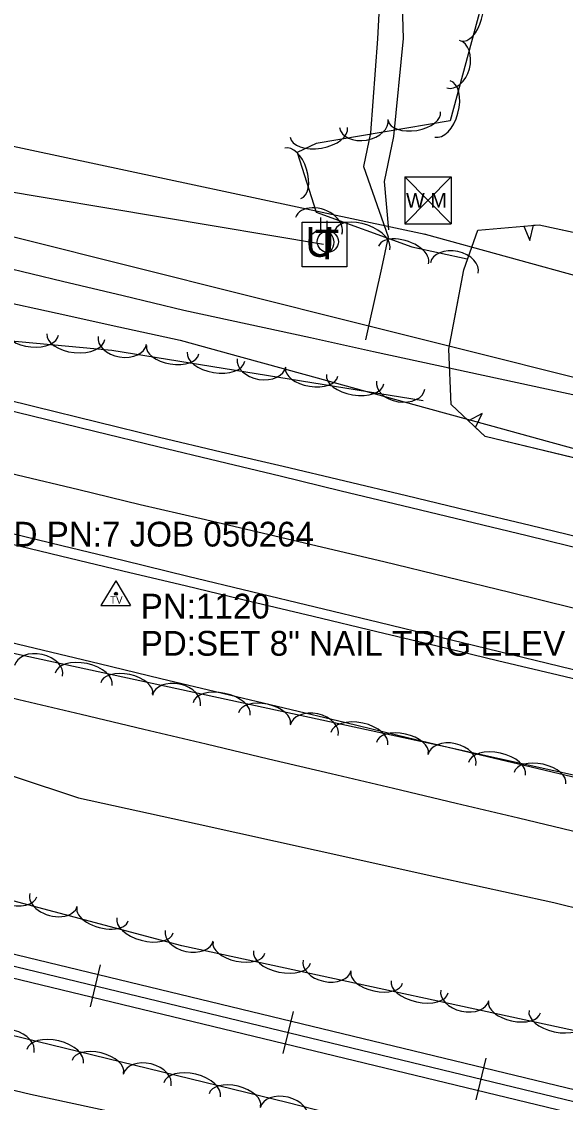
# Model space of a CAD drawing. Extents: x 1441650 to 1491889, y 345904 to 358319.
# Drawn here: x 1448718.2 to 1448827.8, y 353717.3 to 353935.4 of the extents above; entities that cross this region are included whole.
import ezdxf

# ---------------------------------------------------------------- set-up
doc = ezdxf.new("R2010")
doc.units = 0
for name, color, linetype in [('Default', 7, 'Continuous'), ('S_DITCHLINE', 7, 'Continuous'), ('S_EDGE_PAVEMENT', 7, 'Continuous'), ('S_PAVEMENT_CROWN', 7, 'Continuous'), ('S_PRIMARY_CTL_ANNOT', 7, 'Continuous'), ('S_RAILROAD', 7, 'Continuous'), ('S_SECONDARY_CTL', 7, 'Continuous'), ('S_SECONDARY_CTL_ANNOT', 7, 'Continuous'), ('S_SHOULDER', 7, 'Continuous'), ('S_STREAM', 7, 'Continuous'), ('S_TELEPHONE_UTILITIES', 7, 'Continuous'), ('S_TREE', 7, 'Continuous'), ('S_UNDERGROUND_CABLE', 7, 'Continuous'), ('S_UTILITY_POLE', 7, 'Continuous'), ('S_UTL_PT_SYM', 7, 'Continuous'), ('S_WATER_UTILITIES', 7, 'Continuous')]:
    doc.layers.add(name, color=color, linetype=linetype)

msp = doc.modelspace()

# ---------------------------------------------------------------- linework, layer by layer
at = {"layer": 'S_DITCHLINE'}
for points in [[(1448601.39, 353913.22), (1448614.3, 353910.07), (1448627.21, 353906.91), (1448640.12, 353903.76), (1448653.03, 353900.6), (1448665.27, 353897.67), (1448677.5, 353894.74), (1448689.73, 353891.81), (1448701.97, 353888.89), (1448714.2, 353885.96), (1448726.43, 353883.03), (1448738.67, 353880.1), (1448750.9, 353877.17), (1448763.66, 353874.4), (1448776.43, 353871.63), (1448789.19, 353868.85), (1448801.96, 353866.08), (1448814.72, 353863.31), (1448827.49, 353860.54), (1448840.25, 353857.76)], [(1448599.28, 353906.15), (1448612.25, 353902.84), (1448625.22, 353899.52), (1448638.19, 353896.21), (1448651.16, 353892.9), (1448663.53, 353890.17), (1448675.91, 353887.44), (1448688.29, 353884.72), (1448700.66, 353881.99), (1448713.04, 353879.26), (1448725.41, 353876.53), (1448737.79, 353873.81), (1448750.17, 353871.08), (1448762.63, 353867.65), (1448775.09, 353864.22), (1448787.55, 353860.79), (1448800.01, 353857.36), (1448812.47, 353853.93), (1448824.93, 353850.5), (1448837.39, 353847.07)], [(1448605.75, 353836.54), (1448618.23, 353833.55), (1448630.71, 353830.57), (1448643.6, 353827.48), (1448656.49, 353824.39), (1448669.38, 353821.3), (1448682.27, 353818.2), (1448695.16, 353815.11), (1448708.05, 353812.02), (1448720.94, 353808.93), (1448733.83, 353805.84), (1448746.27, 353802.86), (1448758.72, 353799.89), (1448771.16, 353796.91), (1448783.6, 353793.93), (1448796.04, 353790.95), (1448808.48, 353787.98), (1448820.92, 353785), (1448833.36, 353782.02)], [(1448602.81, 353817.94), (1448615.41, 353815.27), (1448628.02, 353812.59), (1448640.72, 353808.36), (1448653.43, 353804.13), (1448666.13, 353799.9), (1448678.83, 353795.68), (1448691.54, 353791.45), (1448704.24, 353787.22), (1448716.94, 353782.99), (1448729.65, 353778.76), (1448753.61, 353773.47), (1448777.57, 353768.18), (1448801.54, 353762.89), (1448825.5, 353757.6), (1448838.58, 353754.42)]]:
    msp.add_lwpolyline(points, dxfattribs=at)
at = {"layer": 'S_EDGE_PAVEMENT'}
for points in [[(1448593.43, 353886.63), (1448606.69, 353883.42), (1448619.95, 353880.21), (1448633.22, 353877), (1448646.48, 353873.79), (1448670.72, 353867.9), (1448694.95, 353862.01), (1448707.63, 353858.92), (1448720.32, 353855.83), (1448733, 353852.75), (1448745.68, 353849.66), (1448758, 353846.68), (1448770.33, 353843.71), (1448782.66, 353840.73), (1448794.98, 353837.76), (1448807.57, 353834.71), (1448820.15, 353831.67), (1448832.74, 353828.62)], [(1448601.52, 353859.9), (1448614.3, 353856.8), (1448627.09, 353853.7), (1448639.88, 353850.6), (1448652.09, 353847.64), (1448664.3, 353844.69), (1448676.5, 353841.74), (1448688.71, 353838.79), (1448701.26, 353835.74), (1448713.81, 353832.7), (1448726.35, 353829.66), (1448738.9, 353826.62), (1448751.74, 353823.51), (1448764.57, 353820.4), (1448777.41, 353817.28), (1448790.25, 353814.17), (1448802.41, 353811.22), (1448814.58, 353808.28), (1448826.74, 353805.33), (1448838.9, 353802.38)]]:
    msp.add_lwpolyline(points, dxfattribs=at)
at = {"layer": 'S_PAVEMENT_CROWN'}
msp.add_lwpolyline([(1448603.4, 353871.53), (1448616.62, 353868.29), (1448629.84, 353865.04), (1448643.07, 353861.8), (1448655.45, 353858.84), (1448667.82, 353855.87), (1448680.2, 353852.91), (1448692.58, 353849.95), (1448704.96, 353846.96), (1448717.34, 353843.96), (1448729.72, 353840.97), (1448742.09, 353837.97), (1448754.39, 353835.09), (1448766.68, 353832.21), (1448778.97, 353829.32), (1448791.26, 353826.44), (1448803.97, 353823.33), (1448816.68, 353820.23), (1448829.39, 353817.12)], dxfattribs=at)
at = {"layer": 'S_RAILROAD'}
for p, q in [((1448734.07, 353745.02), (1448732.03, 353736.59)), ((1448733.61, 353743.11), (1448733.6, 353743.08)), ((1448732.5, 353738.53), (1448732.52, 353738.63)), ((1448772.95, 353735.61), (1448770.91, 353727.18)), ((1448772.49, 353733.7), (1448772.48, 353733.67)), ((1448771.38, 353729.13), (1448771.4, 353729.23)), ((1448811.83, 353726.21), (1448809.79, 353717.78)), ((1448811.37, 353724.3), (1448811.36, 353724.26)), ((1448810.26, 353719.72), (1448810.29, 353719.82))]:
    msp.add_line(p, q, dxfattribs=at)
for points in [[(1448408.16, 353821.85), (1449173.97, 353636.57)], [(1448408.08, 353819.43), (1449173.41, 353634.26)], [(1448408, 353817.05), (1449172.86, 353631.99)], [(1448733.02, 353740.81), (1448733.05, 353740.81)], [(1448771.9, 353731.41), (1448771.93, 353731.4)], [(1448810.78, 353722), (1448810.81, 353721.99)]]:
    msp.add_lwpolyline(points, dxfattribs=at)
at = {"layer": 'S_SECONDARY_CTL'}
for p, q in [((1448737.22, 353822.54), (1448734.21, 353817.59)), ((1448737.22, 353822.54), (1448740.17, 353817.59)), ((1448734.21, 353817.59), (1448740.17, 353817.59))]:
    msp.add_line(p, q, dxfattribs=at)
for radius in [0.311, 0.183, 0.103]:
    msp.add_circle((1448737.22, 353819.93), radius, dxfattribs=at)
at = {"layer": 'S_SHOULDER'}
for points in [[(1448594.01, 353888.34), (1448607.21, 353885.17), (1448620.41, 353881.99), (1448633.61, 353878.82), (1448646.81, 353875.65), (1448659.04, 353872.71), (1448671.27, 353869.78), (1448683.5, 353866.85), (1448695.72, 353863.91), (1448708.29, 353860.82), (1448720.86, 353857.73), (1448733.43, 353854.64), (1448746, 353851.55), (1448758.46, 353848.6), (1448770.92, 353845.66), (1448783.38, 353842.71), (1448795.84, 353839.76), (1448808.29, 353836.76), (1448820.74, 353833.75), (1448833.19, 353830.75)], [(1448601.2, 353857.69), (1448613.96, 353854.66), (1448626.72, 353851.63), (1448639.48, 353848.6), (1448651.68, 353845.63), (1448663.88, 353842.66), (1448676.08, 353839.69), (1448688.28, 353836.72), (1448700.87, 353833.68), (1448713.46, 353830.64), (1448726.05, 353827.6), (1448738.64, 353824.56), (1448751.43, 353821.5), (1448764.22, 353818.44), (1448777.01, 353815.39), (1448789.8, 353812.33), (1448801.99, 353809.41), (1448814.19, 353806.49), (1448826.38, 353803.57), (1448838.57, 353800.65)]]:
    msp.add_lwpolyline(points, dxfattribs=at)
at = {"layer": 'S_STREAM'}
for points in [[(1448793.41, 354033.75), (1448792.51, 353998.45), (1448791.61, 353962.81), (1448789.97, 353931.89), (1448788.56, 353912.95), (1448787.13, 353906.13), (1448792.15, 353891.97), (1448790.79, 353885.67), (1448788.25, 353874.17), (1448787.58, 353871.17)], [(1448792.22, 353893.35), (1448791.41, 353903.13), (1448793.24, 353912.24), (1448795.18, 353931.99), (1448794.52, 353954.51), (1448796.44, 353992.49), (1448796.91, 354032.32)], [(1449074.36, 353635.88), (1449026.75, 353647.21), (1448982.61, 353658.88), (1448931.8, 353670.27), (1448860.47, 353686.79), (1448825.96, 353694.24), (1448786.38, 353701.85), (1448758.4, 353710.6), (1448719.99, 353718.9), (1448707.06, 353721.96), (1448678.85, 353729.17), (1448648.79, 353737.3), (1448625.2, 353742.4), (1448616.98, 353743.23), (1448606.5, 353741.28), (1448613.61, 353737.8), (1448644.75, 353729.21), (1448673.85, 353722.93), (1448709.04, 353710.3), (1448757.85, 353699.33), (1448810.81, 353680.13), (1448814.63, 353671.91), (1448815.55, 353654.18), (1448813.6, 353647.66)]]:
    msp.add_lwpolyline(points, dxfattribs=at)
at = {"layer": 'S_TELEPHONE_UTILITIES'}
msp.add_lwpolyline([(1448774.79, 353885.91), (1448774.79, 353894.91), (1448783.79, 353894.91), (1448783.79, 353885.91)], close=True, dxfattribs=at)
at = {"layer": 'S_TREE'}
for p, q in [((1448819.44, 353894.12), (1448820.65, 353891.22)), ((1448820.65, 353891.22), (1448821.4, 353894.29)), ((1448811.1, 353856.34), (1448808.3, 353854.86)), ((1448809.72, 353853.51), (1448811.1, 353856.34))]:
    msp.add_line(p, q, dxfattribs=at)
for points in [[(1448802.57, 354043.24), (1448806.17, 353997.82), (1448813.11, 353966.47), (1448812.57, 353944.82), (1448804.61, 353915.36), (1448777.62, 353910.81), (1448773.8, 353909), (1448777.6, 353896.91), (1448796.88, 353889.96), (1448808.05, 353887.54)], [(1448164.92, 353940.81), (1448249.39, 353922.57), (1448359.07, 353895.66), (1448463.63, 353870.23), (1448540.52, 353850.86), (1448562.98, 353841.37), (1448593.01, 353834.89), (1448633.64, 353826.11), (1448718.7, 353807.44), (1448803.64, 353789.1), (1448863.56, 353775.84), (1448904.08, 353761.08), (1448983.58, 353741.29), (1449050.52, 353726.63), (1449135.46, 353705.27), (1449214.98, 353685.13)], [(1448799.16, 353858.89), (1448736.38, 353869.01), (1448702.31, 353872.2), (1448659.03, 353905.91), (1448626.95, 353920.34), (1448580.91, 353934.22)], [(1448587.74, 353922.65), (1448609.04, 353917.72), (1448630.33, 353912.79), (1448651.63, 353907.86), (1448672.92, 353902.93), (1448695.45, 353897.28), (1448717.98, 353891.63), (1448740.51, 353885.98), (1448763.03, 353880.33), (1448785.56, 353874.68), (1448808.09, 353869.03), (1448830.62, 353863.38)], [(1448587.74, 353922.65), (1448609.04, 353917.72), (1448630.33, 353912.79), (1448651.63, 353907.86), (1448672.92, 353902.93), (1448695.45, 353897.28), (1448717.98, 353891.63), (1448740.51, 353885.98), (1448763.03, 353880.33), (1448785.56, 353874.68), (1448808.09, 353869.03), (1448830.62, 353863.38)], [(1449198.55, 353641.16), (1448994.76, 353691.9), (1448844.41, 353728.56), (1448750.54, 353748.91), (1448674.24, 353769.2), (1448614.45, 353786.08), (1448584.4, 353793.37), (1448535.16, 353804.01), (1448460.45, 353823.73), (1448403.66, 353837.92), (1448355.16, 353848.39), (1448265.33, 353872.32), (1448229.62, 353880.04), (1448194.99, 353887.51), (1448124.02, 353906.49)], [(1448917.66, 353826.14), (1448811.68, 353851.66), (1448804.81, 353858.15), (1448804.38, 353869.3), (1448807.34, 353885.32), (1448810.18, 353893.29), (1448822.54, 353894.4), (1448870.64, 353884.01)], [(1448806.02, 353878.2), (1448807.34, 353885.32), (1448810.18, 353893.29), (1448819.44, 353894.12)], [(1448821.4, 353894.29), (1448822.54, 353894.4), (1448845.86, 353889.36)], [(1448808.3, 353854.86), (1448804.81, 353858.15), (1448804.38, 353869.3), (1448806.02, 353878.2)], [(1448151.15, 353864.63), (1448259.15, 353839.26), (1448345.41, 353820.58), (1448442.42, 353797.19), (1448502.14, 353779.26), (1448537.69, 353756.75), (1448557.26, 353745.98), (1448579.34, 353739.1), (1448587.98, 353737.34), (1448591.23, 353747.02), (1448593.56, 353755.13), (1448610.82, 353754.66), (1448679.06, 353739.92), (1448771.95, 353717.29), (1448855.44, 353695.83), (1448935.71, 353676.25), (1449005.67, 353660.28), (1449082.76, 353641.32), (1449144.97, 353627.88), (1449226.92, 353606.31), (1449262.9, 353598.49)], [(1448833.37, 353846.44), (1448811.68, 353851.66), (1448809.72, 353853.51)], [(1448591.41, 353829.02), (1448610.44, 353824.27), (1448629.47, 353819.52), (1448642.06, 353816.53), (1448654.66, 353813.54), (1448667.25, 353810.55), (1448679.85, 353807.56), (1448692.44, 353804.57), (1448705.04, 353801.59), (1448717.63, 353798.6), (1448730.23, 353795.61), (1448742.83, 353792.62), (1448755.42, 353789.63), (1448768.02, 353786.64), (1448780.61, 353783.65), (1448793.21, 353780.67), (1448805.8, 353777.68), (1448818.4, 353774.69), (1448830.99, 353771.7)], [(1448591.41, 353829.02), (1448610.44, 353824.27), (1448629.47, 353819.52), (1448642.06, 353816.53), (1448654.66, 353813.54), (1448667.25, 353810.55), (1448679.85, 353807.56), (1448692.44, 353804.57), (1448705.04, 353801.59), (1448717.63, 353798.6), (1448730.23, 353795.61), (1448742.83, 353792.62), (1448755.42, 353789.63), (1448768.02, 353786.64), (1448780.61, 353783.65), (1448793.21, 353780.67), (1448805.8, 353777.68), (1448818.4, 353774.69), (1448830.99, 353771.7)]]:
    msp.add_lwpolyline(points, dxfattribs=at)
for centre, major_axis, ratio, start_param, end_param in [((1448808.17, 353936.66), (1.39, 5.16), 0.540249, 3.141593, 6.283185), ((1448805.23, 353926.78), (1.29, 4.78), 0.684739, 3.141593, 6.283185), ((1448803.07, 353917.77), (1.53, 5.67), 0.549621, 3.141593, 6.283185), ((1448797.41, 353916.3), (5.27, 0.89), 0.540581, 3.141593, 6.283185), ((1448787.21, 353914.84), (4.89, 0.82), 0.685161, 3.141593, 6.283185), ((1448778.12, 353913.05), (5.79, 0.98), 0.54996, 3.141593, 6.283185), ((1448772.91, 353904.77), (-1.6, 5.1), 0.54042, 3.141593, 6.283185), ((1448778.11, 353894.2), (-4.66, 1.68), 0.685846, 3.14155, 6.283143), ((1448786.9, 353891.3), (-5.52, 1.99), 0.55051, 3.141567, 6.283159), ((1448795.23, 353888.29), (-5.03, 1.81), 0.541122, 3.141567, 6.28316), ((1448805.46, 353885.67), (-4.83, 1.04), 0.687052, 3.141008, 6.2826), ((1448720.31, 353872.64), (5.32, -0.5), 0.540698, 3.141593, 6.283185), ((1448729.13, 353871.82), (5.84, -0.55), 0.550078, 3.141593, 6.283185), ((1448738.52, 353871.07), (4.89, -0.79), 0.685309, 3.141593, 6.283185), ((1448748.65, 353869.18), (5.28, -0.85), 0.540698, 3.141593, 6.283185), ((1448757.4, 353867.77), (5.79, -0.93), 0.550078, 3.141593, 6.283185), ((1448766.58, 353866.55), (4.89, -0.79), 0.685309, 3.141593, 6.283185), ((1448776.71, 353864.66), (5.28, -0.85), 0.540698, 3.141593, 6.283185), ((1448785.47, 353863.25), (5.79, -0.93), 0.550078, 3.141593, 6.283185), ((1448794.65, 353862.03), (4.89, -0.79), 0.685309, 3.141593, 6.283185), ((1448721.63, 353804.37), (-4.84, 1.05), 0.68531, 3.141593, 6.283185), ((1448730.73, 353802.67), (-5.74, 1.24), 0.550079, 3.141593, 6.283185), ((1448739.4, 353800.8), (-5.23, 1.13), 0.540699, 3.141593, 6.283185), ((1448749.41, 353798.37), (-4.84, 1.05), 0.68531, 3.141593, 6.283185), ((1448758.52, 353796.67), (-5.74, 1.24), 0.550079, 3.141593, 6.283185), ((1448767.19, 353794.8), (-5.23, 1.13), 0.540699, 3.141593, 6.283185), ((1448777.2, 353792.37), (-4.84, 1.05), 0.68531, 3.141593, 6.283185), ((1448786.3, 353790.67), (-5.74, 1.24), 0.550079, 3.141593, 6.283185), ((1448794.97, 353788.8), (-5.23, 1.13), 0.540699, 3.141593, 6.283185), ((1448804.97, 353786.36), (-4.84, 1.07), 0.68531, 3.141593, 6.283185), ((1448814.07, 353784.62), (-5.73, 1.27), 0.550079, 3.141593, 6.283185), ((1448822.73, 353782.7), (-5.22, 1.16), 0.540699, 3.141593, 6.283185), ((1448715.63, 353760.31), (5.67, -1.51), 0.529589, 3.142042, 6.283634), ((1448724.64, 353758.17), (4.79, -1.28), 0.659782, 3.142305, 6.283898), ((1448734.53, 353755.28), (5.17, -1.38), 0.520558, 3.142028, 6.283621), ((1448743.1, 353753), (5.67, -1.51), 0.529589, 3.142042, 6.283634), ((1448752.02, 353750.94), (4.84, -1.05), 0.659785, 3.141593, 6.283185), ((1448762.03, 353748.51), (5.22, -1.13), 0.52056, 3.141593, 6.283185), ((1448770.7, 353746.63), (5.74, -1.24), 0.529591, 3.141593, 6.283185), ((1448779.8, 353744.92), (4.84, -1.05), 0.659785, 3.141593, 6.283185), ((1448789.82, 353742.49), (5.22, -1.13), 0.52056, 3.141593, 6.283185), ((1448798.48, 353740.61), (5.74, -1.24), 0.529591, 3.141593, 6.283185), ((1448807.58, 353738.89), (4.84, -1.05), 0.659785, 3.141593, 6.283185), ((1448817.6, 353736.46), (5.22, -1.13), 0.52056, 3.141593, 6.283185), ((1448826.26, 353734.58), (5.74, -1.24), 0.529591, 3.141593, 6.283185), ((1448715.9, 353728.5), (-4.81, 1.17), 0.684823, 3.141593, 6.283185), ((1448724.96, 353726.56), (-5.7, 1.39), 0.549689, 3.141593, 6.283185), ((1448733.57, 353724.46), (-5.19, 1.27), 0.540315, 3.141593, 6.283185), ((1448743.52, 353721.77), (-4.81, 1.17), 0.684823, 3.141593, 6.283185), ((1448752.58, 353719.83), (-5.7, 1.39), 0.549689, 3.141593, 6.283185), ((1448761.19, 353717.73), (-5.19, 1.27), 0.540315, 3.141593, 6.283185), ((1448771.14, 353715.04), (-4.81, 1.17), 0.684823, 3.141593, 6.283185)]:
    msp.add_ellipse(centre, major_axis=major_axis, ratio=ratio, start_param=start_param, end_param=end_param, dxfattribs=at)
at = {"layer": 'S_UNDERGROUND_CABLE'}
msp.add_line((1448576.48, 353924.53), (1448779.08, 353890.47), dxfattribs=at)
at = {"layer": 'S_UTILITY_POLE'}
for p, q in [((1448778.53, 353893.38), (1448778.53, 353895.86)), ((1448779.82, 353893.11), (1448779.82, 353895.22))]:
    msp.add_line(p, q, dxfattribs=at)
for centre, radius in [((1448778.67, 353890.86), 2.5), ((1448779.94, 353890.97), 2.13)]:
    msp.add_circle(centre, radius, dxfattribs=at)
at = {"layer": 'S_UTL_PT_SYM'}
msp.add_lwpolyline([(1448799.55, 353892.47), (1448799.55, 353892.52), (1448799.55, 353892.47), (1448799.5, 353892.47), (1448799.55, 353892.47), (1448799.55, 353892.42), (1448799.55, 353892.47), (1448799.6, 353892.47)], dxfattribs=at)
at = {"layer": 'S_WATER_UTILITIES'}
for p, q in [((1448487.46, 353959.22), (1448799.55, 353892.47)), ((1448795.51, 353904.07), (1448804.84, 353904.07)), ((1448795.51, 353904.07), (1448795.51, 353894.58)), ((1448795.51, 353904.07), (1448804.84, 353894.58)), ((1448804.84, 353904.07), (1448795.51, 353894.58)), ((1448804.84, 353904.07), (1448804.84, 353894.58)), ((1448795.51, 353894.58), (1448804.84, 353894.58)), ((1448799.55, 353892.47), (1448988.85, 353840.47))]:
    msp.add_line(p, q, dxfattribs=at)

# ---------------------------------------------------------------- texts
at = {"layer": 'Default'}
msp.add_text('U', height=6, rotation=360, dxfattribs=at).set_placement((1448775.45, 353887.93))
at = {"layer": 'S_PRIMARY_CTL_ANNOT'}
msp.add_text('PD:STD AHTD MON.STAMPED PN:7 JOB 050264', height=5, dxfattribs=at).set_placement((1448625.2, 353829.46))
at = {"layer": 'S_SECONDARY_CTL'}
msp.add_text('TV', height=1.5, rotation=360, dxfattribs=at).set_placement((1448736.02, 353817.92))
at = {"layer": 'S_SECONDARY_CTL_ANNOT'}
for s, p in [('PN:1120', (1448742.22, 353814.93)), ('PD:SET 8" NAIL TRIG ELEV', (1448742.22, 353807.43))]:
    msp.add_text(s, height=5, dxfattribs=at).set_placement(p)
at = {"layer": 'S_TELEPHONE_UTILITIES'}
msp.add_text('T', height=6, rotation=360, dxfattribs=at).set_placement((1448777.35, 353887.41))
at = {"layer": 'S_WATER_UTILITIES'}
msp.add_text('W M', height=3, rotation=360, dxfattribs=at).set_placement((1448795.71, 353897.84))

doc.saveas('drawing.dxf')
